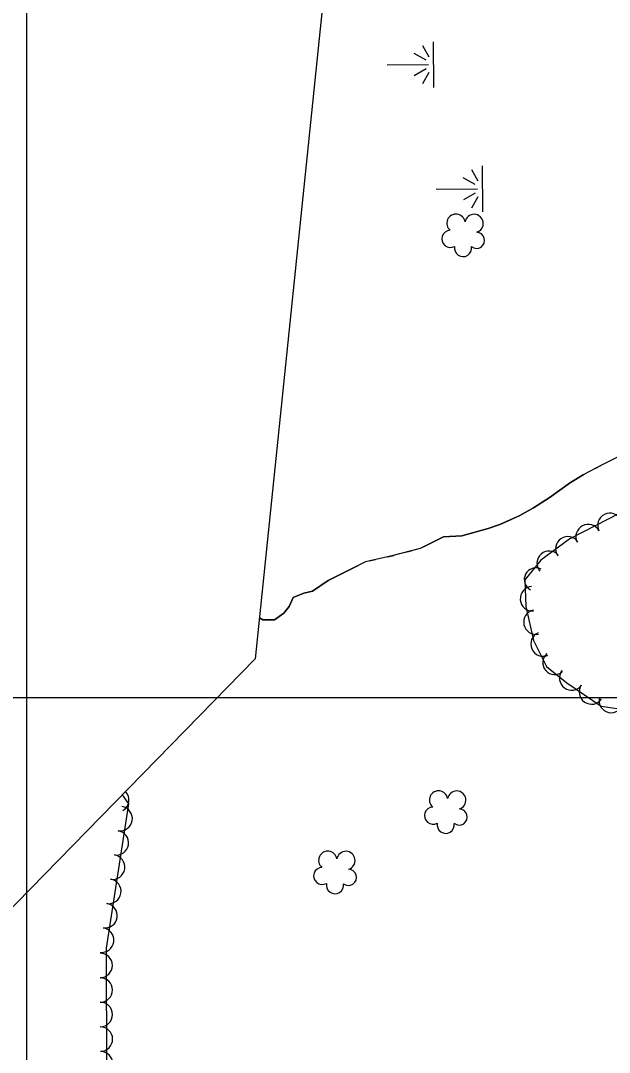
# Model space of a CAD drawing. Extents: x 591954 to 597000, y 198576 to 213500.
# Drawn here: x 593497.9 to 593688.5, y 206385.2 to 206719 of the extents above; entities that cross this region are included whole.
import ezdxf

# ---------------------------------------------------------------- set-up
doc = ezdxf.new("R2010")
doc.units = 0
for name, color, linetype in [('Level 10', 7, 'Continuous'), ('Level 18', 7, 'Continuous'), ('Level 19', 7, 'Continuous'), ('Level 4', 7, 'Continuous')]:
    doc.layers.add(name, color=color, linetype=linetype)

msp = doc.modelspace()

# ---------------------------------------------------------------- linework, layer by layer
at = {"layer": 'Level 10'}
for p, q in [((593500, 206500), (593500, 208000)), ((593500, 205500), (593500, 207000)), ((593500, 205500), (593500, 207000)), ((592500, 206500), (594000, 206500)), ((593000, 206500), (595500, 206500)), ((593500, 206500), (595000, 206500)), ((593500, 206500), (595500, 206500)), ((593500, 204500), (593500, 206500)), ((593500, 206500), (595500, 206500))]:
    msp.add_line(p, q, dxfattribs=at)
at = {"layer": 'Level 18'}
for points in [[(593691.82, 206559.66), (593683.89, 206555.63), (593675.68, 206551.36), (593666.25, 206544.45), (593661.11, 206538.16), (593661.47, 206529.5), (593663.86, 206518.5), (593668.08, 206510.09), (593674.69, 206504.76), (593685.76, 206497.21), (593694.51, 206495.9)], [(593224.27, 206154.82), (593226.09, 206154.7), (593271.97, 206153.01), (593305.78, 206157.31), (593338.87, 206157.95), (593364.91, 206160.45), (593394.13, 206157.72), (593423.16, 206162.65), (593432.29, 206168.61), (593441.64, 206183.56), (593472.83, 206232.93), (593485.99, 206250.28), (593506.5, 206274.56), (593515.27, 206292.31), (593521.67, 206316.11), (593523.01, 206342.07), (593525.86, 206378.29), (593525.72, 206418.97), (593532.97, 206465.61), (593530.87, 206468.59)]]:
    msp.add_lwpolyline(points, dxfattribs=at)
for centre, radius, start, end in [((593638.83, 206653.46), 2.97, 8.9237, 230.1575), ((593644.68, 206653.4), 2.97, 286.5745, 169.5477), ((593637.01, 206648.4), 2.78, 91.8946, 299.6675), ((593645.49, 206647.94), 2.61, 231.2797, 89.2123), ((593641.11, 206645.44), 2.78, 168.5716, 9.5826), ((593688.64, 206555.71), 3.97, 26.9407, 206.9253), ((593681.59, 206552.09), 3.97, 27.4183, 207.403), ((593675.02, 206548.16), 3.96, 34.4879, 214.4726), ((593668.96, 206543.48), 3.94, 40.955, 220.9397), ((593664.67, 206538.22), 3.75, 62.9578, 242.9425), ((593663.59, 206531.99), 3.96, 94.4469, 274.4316), ((593664.7, 206524.44), 3.97, 102.2476, 282.2323), ((593666.99, 206517.33), 3.95, 113.6483, 293.6329), ((593670.77, 206511.33), 3.88, 131.542, 311.5266), ((593676.25, 206506.39), 3.97, 143.5841, 323.5688), ((593682.66, 206501.84), 3.97, 145.6991, 325.6838), ((593689.03, 206499.05), 3.92, 167.6811, 347.6658), ((593633.19, 206466.89), 2.97, 8.9237, 230.1575), ((593639.05, 206466.83), 2.97, 286.5745, 169.5477), ((593529.17, 206466.85), 3.84, 299.1595, 45.6098), ((593530.13, 206460.87), 3.97, 261.1771, 81.1618), ((593631.38, 206461.83), 2.78, 91.8946, 299.6675), ((593639.86, 206461.37), 2.61, 231.2797, 89.2123), ((593528.91, 206453.02), 3.97, 261.1771, 81.1618), ((593635.48, 206458.87), 2.78, 168.5716, 9.5826), ((593597.35, 206447.37), 2.97, 8.9237, 230.1575), ((593603.2, 206447.31), 2.97, 286.5745, 169.5477), ((593527.69, 206445.17), 3.97, 261.17, 81.1546), ((593595.54, 206442.32), 2.78, 91.8946, 299.6675), ((593604.02, 206441.85), 2.61, 231.2797, 89.2123), ((593526.47, 206437.31), 3.97, 261.1771, 81.1618), ((593599.64, 206439.35), 2.78, 168.5716, 9.5826), ((593525.25, 206429.46), 3.97, 261.176, 81.1607), ((593524.15, 206421.53), 3.97, 263.0197, 83.0044), ((593523.66, 206413.36), 3.97, 270.2095, 90.1942), ((593523.69, 206405.41), 3.97, 270.2095, 90.1942), ((593523.72, 206397.47), 3.97, 270.2095, 90.1942), ((593523.74, 206389.52), 3.97, 270.2023, 90.187), ((593523.75, 206381.59), 3.97, 269.813, 89.7976)]:
    msp.add_arc(centre, radius, start, end, dxfattribs=at)
at = {"layer": 'Level 19'}
for p, q in [((593627.95, 206711.02), (593630.08, 206707.36)), ((593631.65, 206697.42), (593631.52, 206712.21)), ((593629.15, 206706.25), (593625.28, 206708.42)), ((593616.51, 206704.71), (593629.93, 206704.83)), ((593629.17, 206703.45), (593625.34, 206701.21)), ((593628.06, 206698.65), (593630.12, 206702.35)), ((593643.82, 206670.81), (593645.94, 206667.14)), ((593647.51, 206657.2), (593647.38, 206672)), ((593645.01, 206666.04), (593641.14, 206668.2)), ((593632.38, 206664.49), (593645.8, 206664.61)), ((593645.04, 206663.23), (593641.21, 206661)), ((593643.92, 206658.43), (593645.98, 206662.14))]:
    msp.add_line(p, q, dxfattribs=at)
for points in [[(593691.35, 206577.87), (593686.13, 206575.35), (593679.97, 206572.06), (593675.84, 206569.64), (593668.97, 206564.61), (593663.93, 206561.39), (593659.49, 206558.94), (593653.02, 206556), (593649.24, 206554.75), (593640.68, 206552.37), (593634.78, 206552.07), (593627.26, 206548.24), (593617.61, 206545.76), (593609.52, 206543.92), (593597.48, 206537.92), (593592.44, 206534.39), (593589.56, 206533.75), (593586.1, 206532.38), (593584.79, 206529.48), (593583.14, 206527.32), (593580.14, 206525.2), (593576.29, 206525.12), (593575.21, 206525.86)], [(593683.9, 206574.15), (593685.67, 206575.1)], [(593655.67, 206557.21), (593659.49, 206558.94), (593663.93, 206561.39), (593668.97, 206564.61), (593675.84, 206569.64), (593679.97, 206572.06), (593680.37, 206572.27)], [(593628.26, 206548.76), (593634.78, 206552.07), (593640.68, 206552.37), (593649.24, 206554.75), (593653.02, 206556), (593655.67, 206557.21)], [(593622.54, 206547.03), (593624.48, 206547.53)], [(593610.87, 206544.23), (593612.82, 206544.67)], [(593616.72, 206545.56), (593617.61, 206545.76), (593618.67, 206546.03)], [(593583.49, 206527.77), (593584.79, 206529.48), (593586.1, 206532.38), (593589.56, 206533.75), (593592.44, 206534.39), (593597.48, 206537.92), (593607.18, 206542.75)], [(593575.21, 206525.86), (593576.29, 206525.12), (593580.14, 206525.2), (593583.14, 206527.32), (593583.49, 206527.77)]]:
    msp.add_lwpolyline(points, dxfattribs=at)
at = {"layer": 'Level 4'}
for points in [[(593607.17, 206835.62), (593573.84, 206512.56)], [(592724.44, 205643.32), (593573.84, 206512.56)]]:
    msp.add_lwpolyline(points, dxfattribs=at)

doc.saveas('drawing.dxf')
